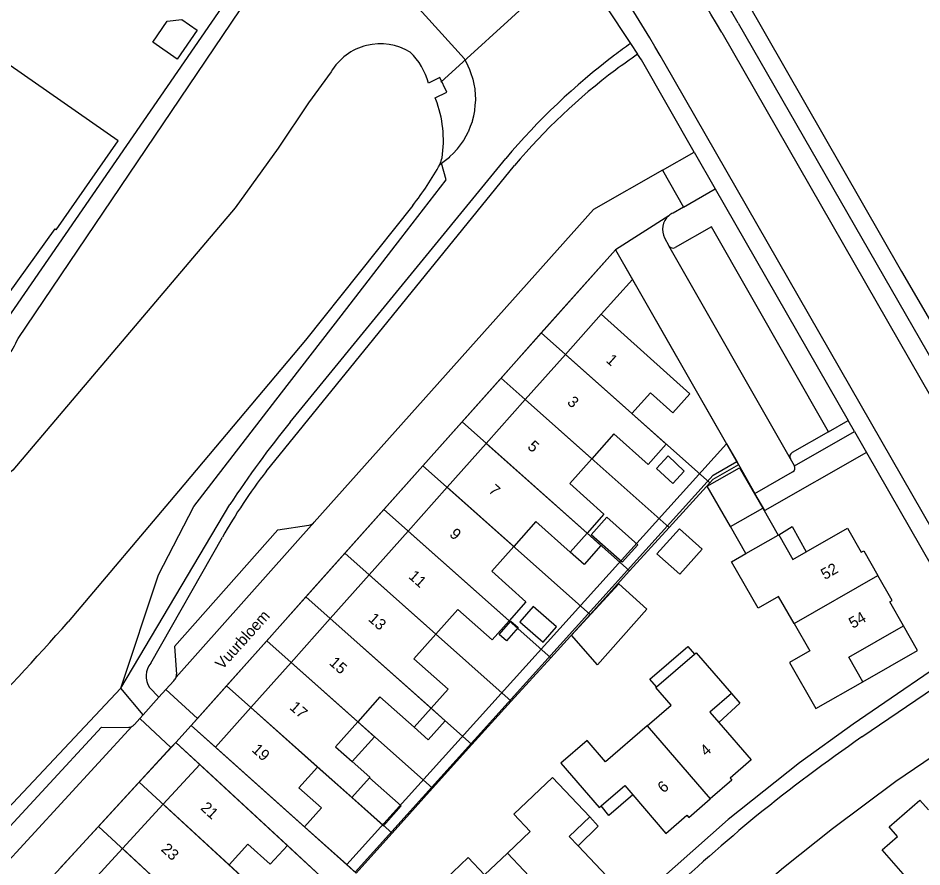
# Model space of a CAD drawing. Extents: x 194485 to 197793, y 468269 to 470822.
# Drawn here: x 195707.3 to 195804.4, y 470308.5 to 470399.7 of the extents above; entities that cross this region are included whole.
import ezdxf

# ---------------------------------------------------------------- set-up
doc = ezdxf.new("R2010")
doc.units = 0
for name, color, linetype in [('BGT grensvlak begroeid terreindeel', 7, 'Continuous'), ('BGT grensvlak gebouwinstallatie plus 1', 7, 'Continuous'), ('BGT grensvlak onbegroeid terreindeel', 7, 'Continuous'), ('BGT grensvlak ondersteunend waterdeel LR', 7, 'Continuous'), ('BGT grensvlak overig bouwwerk uitbreiding populatie', 7, 'Continuous'), ('BGT grensvlak pand op maaiveld', 7, 'Continuous'), ('BGT grensvlak pand op maaiveld LR', 7, 'Continuous'), ('BGT grensvlak waterdeel', 7, 'Continuous'), ('BGT grensvlak wegdeel', 7, 'Continuous'), ('BGT lijnelement kunstwerkdeel uitbreiding populatie duiker', 7, 'Continuous'), ('BGT lijnelement scheiding walbescherming', 7, 'Continuous'), ('BGT tekst huisnummerreeks', 7, 'Continuous'), ('BGT tekst openbare ruimte label weg', 7, 'Continuous'), ('GEM grensvlak WOZ_BRK percelen', 7, 'Continuous')]:
    doc.layers.add(name, color=color, linetype=linetype)

msp = doc.modelspace()

# ---------------------------------------------------------------- linework, layer by layer
at = {"layer": 'BGT grensvlak begroeid terreindeel'}
msp.add_line((195718.36, 470327.717), (195678.309, 470285.086), dxfattribs=at)
for points in [[(195752.795, 470384.109), (195753.227, 470384.439), (195753.657, 470384.772), (195753.682, 470384.792), (195753.704, 470384.814), (195754.087, 470385.201), (195754.466, 470385.59), (195754.488, 470385.613), (195754.507, 470385.639), (195754.833, 470386.075), (195755.154, 470386.513), (195755.173, 470386.539), (195755.189, 470386.567), (195755.45, 470387.044), (195755.708, 470387.522), (195755.723, 470387.55), (195755.735, 470387.58), (195755.928, 470388.088), (195756.117, 470388.598), (195756.128, 470388.628), (195756.135, 470388.659), (195756.256, 470389.189), (195756.373, 470389.72), (195756.38, 470389.752), (195756.382, 470389.783), (195756.429, 470390.325), (195756.471, 470390.867), (195756.472, 470390.931), (195756.443, 470391.474), (195756.409, 470392.016), (195756.401, 470392.08), (195756.297, 470392.613), (195756.189, 470393.146), (195756.183, 470393.178), (195756.173, 470393.208), (195755.996, 470393.722), (195755.815, 470394.235), (195755.804, 470394.265), (195755.79, 470394.293), (195755.544, 470394.778), (195755.294, 470395.261), (195755.264, 470395.318), (195745.151, 470406.521)], [(195785.464, 470401.745), (195802.202, 470372.457), (195810.57, 470358.103), (195814.753, 470352.275), (195819.696, 470347.549), (195833.397, 470336.265), (195845.981, 470325.9)], [(195718.36, 470327.717), (195722.4, 470339.904), (195726.196, 470347.225), (195735.618, 470359.426), (195742.027, 470367.725), (195748.436, 470376.025), (195753.298, 470382.321), (195752.795, 470384.109)]]:
    msp.add_lwpolyline(points, dxfattribs=at)
at = {"layer": 'BGT grensvlak gebouwinstallatie plus 1'}
for p, q in [((195789.013, 470344.186), (195790.469, 470345.072)), ((195790.469, 470345.072), (195791.973, 470342.363)), ((195766.771, 470333.415), (195771.831, 470338.921)), ((195771.831, 470338.921), (195774.844, 470336.201)), ((195774.844, 470336.201), (195769.537, 470330.239)), ((195803.934, 470331.775), (195802.417, 470334.418)), ((195769.537, 470330.239), (195766.771, 470333.415)), ((195798.053, 470328.4), (195803.934, 470331.775)), ((195783.935, 470327.136), (195784.834, 470326.098)), ((195782.565, 470324.04), (195784.834, 470326.098)), ((195773.343, 470316.258), (195770.788, 470314.059)), ((195770.788, 470314.059), (195769.938, 470315.073)), ((195768.727, 470313.893), (195769.632, 470312.912)), ((195769.632, 470312.912), (195767.489, 470310.769))]:
    msp.add_line(p, q, dxfattribs=at)
for points in [[(195783.83, 470345.076), (195781.343, 470349.413), (195784.813, 470351.403), (195787.3, 470347.066)], [(195775.891, 470327.861), (195775.171, 470328.697), (195779.236, 470332.202), (195779.957, 470331.366)], [(195743.814, 470324.106), (195745.606, 470322.512), (195743.223, 470319.833)], [(195745.062, 470318.108), (195748.476, 470315.073), (195746.586, 470312.948), (195743.173, 470315.983)]]:
    msp.add_lwpolyline(points, dxfattribs=at)
at = {"layer": 'BGT grensvlak onbegroeid terreindeel'}
msp.add_lwpolyline([(195798.427, 470353.04), (195787.523, 470346.789), (195786.466, 470348.638)], dxfattribs=at)
at = {"layer": 'BGT grensvlak ondersteunend waterdeel LR'}
msp.add_line((195752.652, 470384), (195752.795, 470384.109), dxfattribs=at)
at = {"layer": 'BGT grensvlak overig bouwwerk uitbreiding populatie'}
for p, q in [((195723.349, 470399.358), (195724.908, 470399.55)), ((195724.908, 470399.55), (195726.571, 470398.395)), ((195721.787, 470397.092), (195723.349, 470399.358)), ((195726.571, 470398.395), (195724.415, 470395.266)), ((195724.415, 470395.266), (195721.787, 470397.092)), ((195769.924, 470343.053), (195768.43, 470344.382)), ((195768.106, 470341.009), (195766.612, 470342.338)), ((195769.924, 470343.053), (195768.106, 470341.009)), ((195751.69, 470325.559), (195753.184, 470324.23)), ((195753.184, 470324.23), (195751.366, 470322.186)), ((195749.872, 470323.515), (195751.366, 470322.186))]:
    msp.add_line(p, q, dxfattribs=at)
for points in [[(195775.901, 470351.333), (195777.643, 470349.718), (195778.873, 470351.044), (195777.132, 470352.66), (195775.901, 470351.333)], [(195770.57, 470346.093), (195773.88, 470343.13), (195772.189, 470341.241), (195768.88, 470344.204), (195770.57, 470346.093)], [(195775.942, 470342.14), (195778.342, 470344.838), (195780.804, 470342.647), (195778.403, 470339.949), (195775.942, 470342.14)], [(195761.218, 470334.842), (195763.703, 470332.664), (195765.139, 470334.302), (195762.654, 470336.48), (195761.218, 470334.842)], [(195761.025, 470334.222), (195759.767, 470332.804), (195758.992, 470333.492), (195760.249, 470334.91), (195761.025, 470334.222)]]:
    msp.add_lwpolyline(points, dxfattribs=at)
at = {"layer": 'BGT grensvlak pand op maaiveld'}
for p, q in [((195769.95, 470367.891), (195766.106, 470363.574)), ((195766.106, 470363.574), (195761.787, 470358.722)), ((195761.787, 470358.722), (195757.599, 470354.018)), ((195757.599, 470354.018), (195753.408, 470349.311)), ((195753.408, 470349.311), (195749.215, 470344.601)), ((195783.83, 470345.076), (195787.3, 470347.066)), ((195787.3, 470347.066), (195788.967, 470344.159)), ((195785.496, 470342.17), (195783.83, 470345.076)), ((195749.215, 470344.601), (195745.03, 470339.9)), ((195768.43, 470344.382), (195766.612, 470342.338)), ((195788.967, 470344.159), (195789.013, 470344.186)), ((195745.03, 470339.9), (195740.846, 470335.201)), ((195740.846, 470335.201), (195736.644, 470330.482)), ((195775.891, 470327.861), (195779.957, 470331.366)), ((195736.644, 470330.482), (195732.327, 470325.633)), ((195732.327, 470325.633), (195728.532, 470321.37)), ((195751.69, 470325.559), (195749.872, 470323.515)), ((195728.532, 470321.37), (195738.081, 470312.835)), ((195726.844, 470319.512), (195722.922, 470315.253)), ((195726.844, 470319.512), (195736.248, 470310.81)), ((195743.173, 470315.983), (195739.497, 470319.253)), ((195745.062, 470318.108), (195743.173, 470315.983)), ((195722.922, 470315.253), (195718.532, 470310.488)), ((195718.532, 470310.488), (195714.274, 470305.865))]:
    msp.add_line(p, q, dxfattribs=at)
for points in [[(195689.678, 470379.298), (195694.082, 470385.642), (195692.454, 470386.772), (195694.992, 470390.428), (195699.759, 470387.12), (195697.22, 470383.463), (195695.593, 470384.593), (195691.19, 470378.25), (195691.866, 470377.781), (195692.001, 470377.892), (195705.256, 470368.675), (195711.313, 470377.042), (195711.417, 470376.967), (195718.073, 470386.524), (195700.283, 470398.897), (195700.169, 470398.733), (195688.072, 470407.113), (195682.208, 470398.681), (195682.053, 470398.789), (195675.39, 470389.208), (195689.678, 470379.298)], [(195769.95, 470367.891), (195779.484, 470359.35), (195777.647, 470357.303), (195775.251, 470359.454), (195773.257, 470357.212)], [(195773.257, 470357.212), (195776.933, 470353.942), (195774.986, 470351.753), (195771.31, 470355.023), (195768.94, 470352.359)], [(195768.94, 470352.359), (195766.571, 470349.695), (195770.248, 470346.425), (195768.43, 470344.382)], [(195766.612, 470342.338), (195762.936, 470345.607), (195760.567, 470342.944)], [(195789.013, 470344.186), (195790.528, 470341.538), (195791.973, 470342.363)], [(195791.973, 470342.363), (195796.405, 470344.895), (195797.883, 470342.319), (195798.143, 470342.468), (195799.668, 470339.81)], [(195760.567, 470342.944), (195758.198, 470340.28), (195761.874, 470337.01), (195760.053, 470334.962)], [(195790.68, 470334.651), (195789.001, 470337.579), (195786.807, 470336.32), (195783.957, 470341.287), (195785.496, 470342.17)], [(195802.417, 470334.418), (195800.934, 470337.002), (195801.194, 470337.152), (195799.668, 470339.81)], [(195760.053, 470334.962), (195758.232, 470332.915), (195754.556, 470336.185), (195752.193, 470333.528)], [(195790.68, 470334.651), (195792.35, 470331.741), (195790.155, 470330.482), (195793.001, 470325.52), (195798.053, 470328.4)], [(195798.053, 470328.4), (195796.538, 470331.059), (195802.417, 470334.418)], [(195752.193, 470333.528), (195749.831, 470330.872), (195753.507, 470327.603), (195751.69, 470325.559)], [(195779.957, 470331.366), (195780.137, 470331.521), (195783.935, 470327.136)], [(195774.903, 470323.683), (195777.457, 470325.884), (195775.812, 470327.793), (195775.891, 470327.861)], [(195749.872, 470323.515), (195746.196, 470326.785), (195743.814, 470324.106)], [(195783.935, 470327.136), (195781.622, 470325.133), (195782.565, 470324.04)], [(195743.814, 470324.106), (195741.431, 470321.427), (195743.223, 470319.833)], [(195782.565, 470324.04), (195786.042, 470320.012), (195783.785, 470318.066), (195783.981, 470317.838), (195781.668, 470315.842)], [(195774.903, 470323.683), (195770.413, 470319.812), (195768.441, 470322.1), (195765.631, 470319.678), (195769.744, 470314.906), (195769.938, 470315.073)], [(195743.223, 470319.833), (195745.107, 470318.158), (195745.062, 470318.108)], [(195739.497, 470319.253), (195737.496, 470317.004), (195739.902, 470314.864), (195738.081, 470312.835)], [(195759.878, 470310.01), (195762.326, 470312.334), (195760.578, 470314.176), (195764.721, 470318.109), (195768.727, 470313.893)], [(195769.938, 470315.073), (195772.478, 470317.262), (195773.343, 470316.258)], [(195773.343, 470316.258), (195776.901, 470312.129), (195779.157, 470314.077), (195779.355, 470313.847), (195781.668, 470315.842)], [(195801.776, 470311.78), (195800.869, 470312.822), (195804.18, 470315.702), (195805.086, 470314.659)], [(195768.727, 470313.893), (195766.516, 470311.792), (195767.489, 470310.769)], [(195812.364, 470304.839), (195810.615, 470303.32), (195808.355, 470305.913), (195805.871, 470303.756), (195800.129, 470310.347), (195801.776, 470311.78)], [(195729.984, 470308.751), (195732.019, 470310.962), (195734.396, 470308.805), (195736.248, 470310.81)], [(195767.489, 470310.769), (195771.18, 470306.886), (195769.016, 470304.837), (195769.222, 470304.619), (195766.996, 470302.511)], [(195751.533, 470305.591), (195755.682, 470309.529), (195757.43, 470307.687), (195759.878, 470310.01)], [(195733.532, 470305.342), (195733.603, 470305.419), (195729.984, 470308.751)]]:
    msp.add_lwpolyline(points, dxfattribs=at)
at = {"layer": 'BGT grensvlak pand op maaiveld LR'}
for p, q in [((195766.106, 470363.574), (195773.257, 470357.212)), ((195761.787, 470358.722), (195768.94, 470352.359)), ((195757.599, 470354.018), (195768.43, 470344.382)), ((195753.408, 470349.311), (195760.567, 470342.944)), ((195749.215, 470344.601), (195760.053, 470334.962)), ((195785.496, 470342.17), (195788.967, 470344.159)), ((195745.03, 470339.9), (195752.193, 470333.528)), ((195790.68, 470334.651), (195799.668, 470339.81)), ((195740.846, 470335.201), (195751.69, 470325.559)), ((195736.644, 470330.482), (195743.814, 470324.106)), ((195732.327, 470325.633), (195739.497, 470319.253)), ((195774.903, 470323.683), (195781.668, 470315.842)), ((195722.922, 470315.253), (195729.984, 470308.751)), ((195718.532, 470310.488), (195725.595, 470303.986)), ((195766.996, 470302.511), (195759.878, 470310.01))]:
    msp.add_line(p, q, dxfattribs=at)
at = {"layer": 'BGT grensvlak waterdeel'}
msp.add_line((195752.188, 470390.961), (195752.118, 470391.119), dxfattribs=at)
for points in [[(195740.943, 470393.912), (195738.502, 470390.607), (195735.248, 470385.704), (195730.629, 470379.3), (195706.774, 470351.154), (195703.613, 470348.572), (195700.112, 470347.125), (195697.087, 470346.66), (195693.853, 470346.66), (195691.969, 470346.471), (195690.031, 470346.078), (195687.955, 470345.03), (195687.461, 470344.367)], [(195752.118, 470391.119), (195753.378, 470391.728), (195752.606, 470393.326), (195751.413, 470392.701)], [(195749.706, 470379.561), (195738.208, 470365.093), (195724.569, 470348.869), (195712.715, 470334.844)]]:
    msp.add_lwpolyline(points, dxfattribs=at)
for centre, radius, start, end in [((195746.235, 470390.787), 6.146, 58.58555, 149.43616), ((195744.376, 470390.781), 7.294, 15.25928, 46.04394), ((195740.773, 470386.572), 12.23, 351.11863, 21.03051), ((195724.645, 470399.39), 31.957, 321.64778, 331.2107), ((195737.94, 470388.76), 15.463, 342.07054, 344.7155), ((195353.447, 470654.511), 480.895, 316.4439, 318.33817)]:
    msp.add_arc(centre, radius, start, end, dxfattribs=at)
at = {"layer": 'BGT grensvlak wegdeel'}
for p, q in [((195704.322, 470364.708), (195740.35, 470416.975)), ((195707.333, 470365.286), (195737.622, 470410.121)), ((195773.098, 470396.958), (195773.862, 470395.804)), ((195809.207, 470338.297), (195776.83, 470394.73)), ((195776.538, 470383.353), (195779.94, 470385.296)), ((195779.94, 470385.296), (195782.202, 470381.348)), ((195736.561, 470356.298), (195759.714, 470384.622)), ((195733.983, 470350.997), (195760.651, 470383.876)), ((195776.538, 470383.353), (195778.794, 470379.402)), ((195778.794, 470379.402), (195782.202, 470381.348)), ((195782.202, 470381.348), (195796.462, 470356.465)), ((195778.794, 470379.402), (195777.665, 470378.757)), ((195777.203, 470378.462), (195771.483, 470374.801)), ((195776.759, 470376.087), (195777.218, 470375.231)), ((195790.261, 470352.357), (195777.218, 470375.231)), ((195726.608, 470324.471), (195771.483, 470374.801)), ((195771.483, 470374.801), (195773.299, 470371.63)), ((195773.299, 470371.63), (195769.95, 470367.891)), ((195773.299, 470371.63), (195783.407, 470353.98)), ((195794.352, 470355.259), (195796.462, 470356.465)), ((195797.135, 470355.294), (195796.462, 470356.465)), ((195794.352, 470355.259), (195790.452, 470353.032)), ((195790.698, 470351.619), (195797.135, 470355.294)), ((195797.135, 470355.294), (195798.427, 470353.04)), ((195742.629, 470308.771), (195783.407, 470353.98)), ((195783.407, 470353.98), (195784.507, 470352.059)), ((195798.427, 470353.04), (195809.768, 470333.26)), ((195784.507, 470352.059), (195786.466, 470348.638)), ((195790.698, 470351.619), (195790.261, 470352.357)), ((195786.466, 470348.638), (195790.507, 470350.945)), ((195718.36, 470327.717), (195730.073, 470347.439)), ((195739.142, 470345.536), (195724.3, 470328.915)), ((195735.221, 470344.733), (195738.542, 470345.215)), ((195724.138, 470332.179), (195735.221, 470344.733)), ((195721.58, 470330.421), (195729.269, 470343.928)), ((195724.138, 470332.179), (195724.344, 470329.236)), ((195797.929, 470322.489), (195807.991, 470329.342)), ((195720.77, 470324.867), (195718.36, 470327.717)), ((195722.461, 470326.741), (195721.436, 470327.794)), ((195723.212, 470327.57), (195724.071, 470328.517)), ((195722.461, 470326.741), (195720.77, 470324.867)), ((195723.212, 470327.57), (195722.461, 470326.741)), ((195726.608, 470324.471), (195723.212, 470327.57)), ((195720.77, 470324.867), (195720.39, 470324.446)), ((195720.39, 470324.446), (195719.833, 470323.829)), ((195723.753, 470321.337), (195720.39, 470324.446)), ((195725.922, 470323.702), (195726.608, 470324.471)), ((195719.579, 470323.633), (195703.475, 470306.127)), ((195716.29, 470323.537), (195719.154, 470323.509)), ((195725.922, 470323.702), (195724.268, 470321.896)), ((195728.532, 470321.37), (195725.922, 470323.702)), ((195724.268, 470321.896), (195723.753, 470321.337)), ((195726.844, 470319.512), (195724.268, 470321.896)), ((195723.753, 470321.337), (195685.679, 470279.969)), ((195742.629, 470308.771), (195738.081, 470312.835)), ((195736.248, 470310.81), (195740.85, 470306.552)), ((195743.524, 470307.972), (195742.629, 470308.771))]:
    msp.add_line(p, q, dxfattribs=at)
for points in [[(195753.665, 470422.999), (195754.13, 470422.51), (195759.01, 470416.89), (195765.11, 470409.03), (195773.098, 470396.958)], [(195784.651, 470399.137), (195783.97, 470400.311), (195783.28, 470401.479)], [(195784.651, 470399.137), (195808.887, 470357.018), (195813.128, 470351.109)], [(195782.9, 470398.13), (195807.77, 470354.78), (195811.088, 470349.138)], [(195779.94, 470385.296), (195774.264, 470395.197), (195773.862, 470395.804)], [(195776.538, 470383.353), (195769.137, 470379.127), (195739.142, 470345.536)], [(195794.352, 470355.259), (195781.782, 470377.274), (195777.895, 470375.054)], [(195743.524, 470307.972), (195781.989, 470350.617), (195784.507, 470352.059)], [(195809.768, 470333.26), (195809.37, 470332.29), (195796.994, 470323.861), (195791.235, 470319.687), (195783.593, 470313.617), (195775.983, 470306.879), (195769.12, 470300.292), (195761.261, 470292.079)], [(195716.29, 470323.537), (195703.436, 470309.647), (195703.733, 470306.912)], [(195771.513, 470291.581), (195775.635, 470295.89), (195784.408, 470304.077), (195789.532, 470308.45), (195794.792, 470312.657), (195801.607, 470317.718), (195808.621, 470322.501)]]:
    msp.add_lwpolyline(points, dxfattribs=at)
for centre, radius, start, end in [((195627.544, 470308.733), 179.241, 29.91769, 41.70208), ((195630.047, 470310.458), 169.254, 29.86123, 41.74663), ((195815.842, 470336.832), 73.771, 125.40921, 127.05186), ((195814.771, 470338.318), 71.94, 127.08468, 139.93593), ((195811.313, 470340.832), 66.517, 124.26555, 126.76854), ((195810.692, 470341.737), 65.42, 126.80767, 139.89994), ((195778.464, 470376.997), 1.933, 130.71977, 208.1021), ((195778.477, 470376.976), 1.957, 114.50806, 130.61069), ((195777.648, 470375.491), 0.502, 211.16565, 299.5306), ((195695.638, 470370.658), 12.869, 314.49647, 335.32986), ((195821.563, 470287.24), 109.519, 140.90881, 146.65589), ((195790.702, 470352.597), 0.502, 119.8988, 208.5021), ((195778.556, 470316.167), 56.567, 141.99537, 150.60953), ((195790.262, 470351.379), 0.498, 299.51384, 28.84252), ((195738.371, 470346.256), 1.055, 279.32795, 316.96562), ((195723.39, 470329.004), 2.299, 141.95393, 211.77097), ((195723.318, 470329.215), 1.027, 317.17005, 342.99969), ((195723.335, 470329.211), 1.01, 342.96055, 1.42947), ((195719.096, 470324.521), 1.011, 298.52837, 316.78303), ((195719.083, 470324.544), 1.037, 273.9408, 298.58997), ((195917.386, 470151.703), 208.417, 124.97107, 128.84198), ((195942.145, 470126.874), 243.313, 129.71601, 136.03598)]:
    msp.add_arc(centre, radius, start, end, dxfattribs=at)
at = {"layer": 'BGT lijnelement kunstwerkdeel uitbreiding populatie duiker'}
msp.add_line((195752.728, 470392.81), (195770.674, 470409.176), dxfattribs=at)
at = {"layer": 'BGT lijnelement scheiding walbescherming'}
msp.add_lwpolyline([(195752.118, 470391.119), (195753.378, 470391.728), (195752.606, 470393.326), (195751.413, 470392.701)], dxfattribs=at)
at = {"layer": 'GEM grensvlak WOZ_BRK percelen'}
for p, q in [((195763.522, 470365.873), (195759.199, 470361.024)), ((195781.601, 470349.789), (195763.522, 470365.873)), ((195759.199, 470361.024), (195755.008, 470356.323)), ((195777.236, 470344.979), (195759.199, 470361.024)), ((195755.008, 470356.323), (195750.813, 470351.619)), ((195773.002, 470340.314), (195755.008, 470356.323)), ((195750.813, 470351.619), (195746.617, 470346.912)), ((195768.768, 470335.65), (195750.813, 470351.619)), ((195777.236, 470344.979), (195781.601, 470349.789)), ((195746.617, 470346.912), (195742.428, 470342.215)), ((195764.53, 470330.98), (195746.617, 470346.912)), ((195777.236, 470344.979), (195773.002, 470340.314)), ((195742.428, 470342.215), (195738.24, 470337.518)), ((195760.299, 470326.317), (195742.428, 470342.215)), ((195768.768, 470335.65), (195773.002, 470340.314)), ((195738.24, 470337.518), (195734.035, 470332.802)), ((195756.073, 470321.661), (195738.24, 470337.518)), ((195768.768, 470335.65), (195764.53, 470330.98)), ((195734.035, 470332.802), (195729.716, 470327.957)), ((195751.83, 470316.977), (195734.035, 470332.802)), ((195760.299, 470326.317), (195764.53, 470330.98)), ((195747.491, 470312.14), (195729.716, 470327.957)), ((195756.073, 470321.661), (195760.299, 470326.317)), ((195756.073, 470321.661), (195751.83, 470316.977)), ((195720.341, 470317.629), (195715.953, 470312.862)), ((195737.89, 470301.472), (195720.341, 470317.629)), ((195747.491, 470312.14), (195751.83, 470316.977)), ((195715.953, 470312.862), (195711.697, 470308.237)), ((195733.554, 470296.659), (195715.953, 470312.862))]:
    msp.add_line(p, q, dxfattribs=at)
for points in [[(195763.522, 470365.873), (195771.483, 470374.801), (195784.712, 470351.702), (195781.923, 470350.144), (195781.601, 470349.789)], [(195747.491, 470312.14), (195743.651, 470307.858), (195725.922, 470323.702), (195729.716, 470327.957)], [(195737.89, 470301.472), (195741.731, 470305.737), (195724.268, 470321.896), (195720.341, 470317.629)]]:
    msp.add_lwpolyline(points, dxfattribs=at)

# ---------------------------------------------------------------- texts
at = {"layer": 'BGT tekst huisnummerreeks'}
for s, rotation, p in [('1', 318.3, (195770.383, 470362.831)), ('3', 318.3, (195766.215, 470358.325)), ('5', 318.3, (195761.959, 470353.55)), ('7', 318.3, (195757.772, 470348.842)), ('9', 318.3, (195753.58, 470344.133)), ('11', 318.3, (195749.176, 470339.619)), ('52', 29.8, (195793.965, 470339.325)), ('13', 318.3, (195744.858, 470335.038)), ('54', 29.8, (195796.968, 470334.085)), ('15', 318.3, (195740.662, 470330.331)), ('17', 318.3, (195736.406, 470325.545)), ('19', 318.3, (195732.35, 470320.989)), ('4', 40.8, (195781.214, 470320.338)), ('6', 40.8, (195776.642, 470316.395)), ('21', 317.4, (195726.846, 470314.758)), ('23', 317.3, (195722.605, 470310.325))]:
    msp.add_text(s, height=1.2, rotation=rotation, dxfattribs=at).set_placement(p)
at = {"layer": 'BGT tekst openbare ruimte label weg'}
msp.add_text('Vuurbloem', height=1.2, rotation=48, dxfattribs=at).set_placement((195729.267, 470329.654))

doc.saveas('drawing.dxf')
